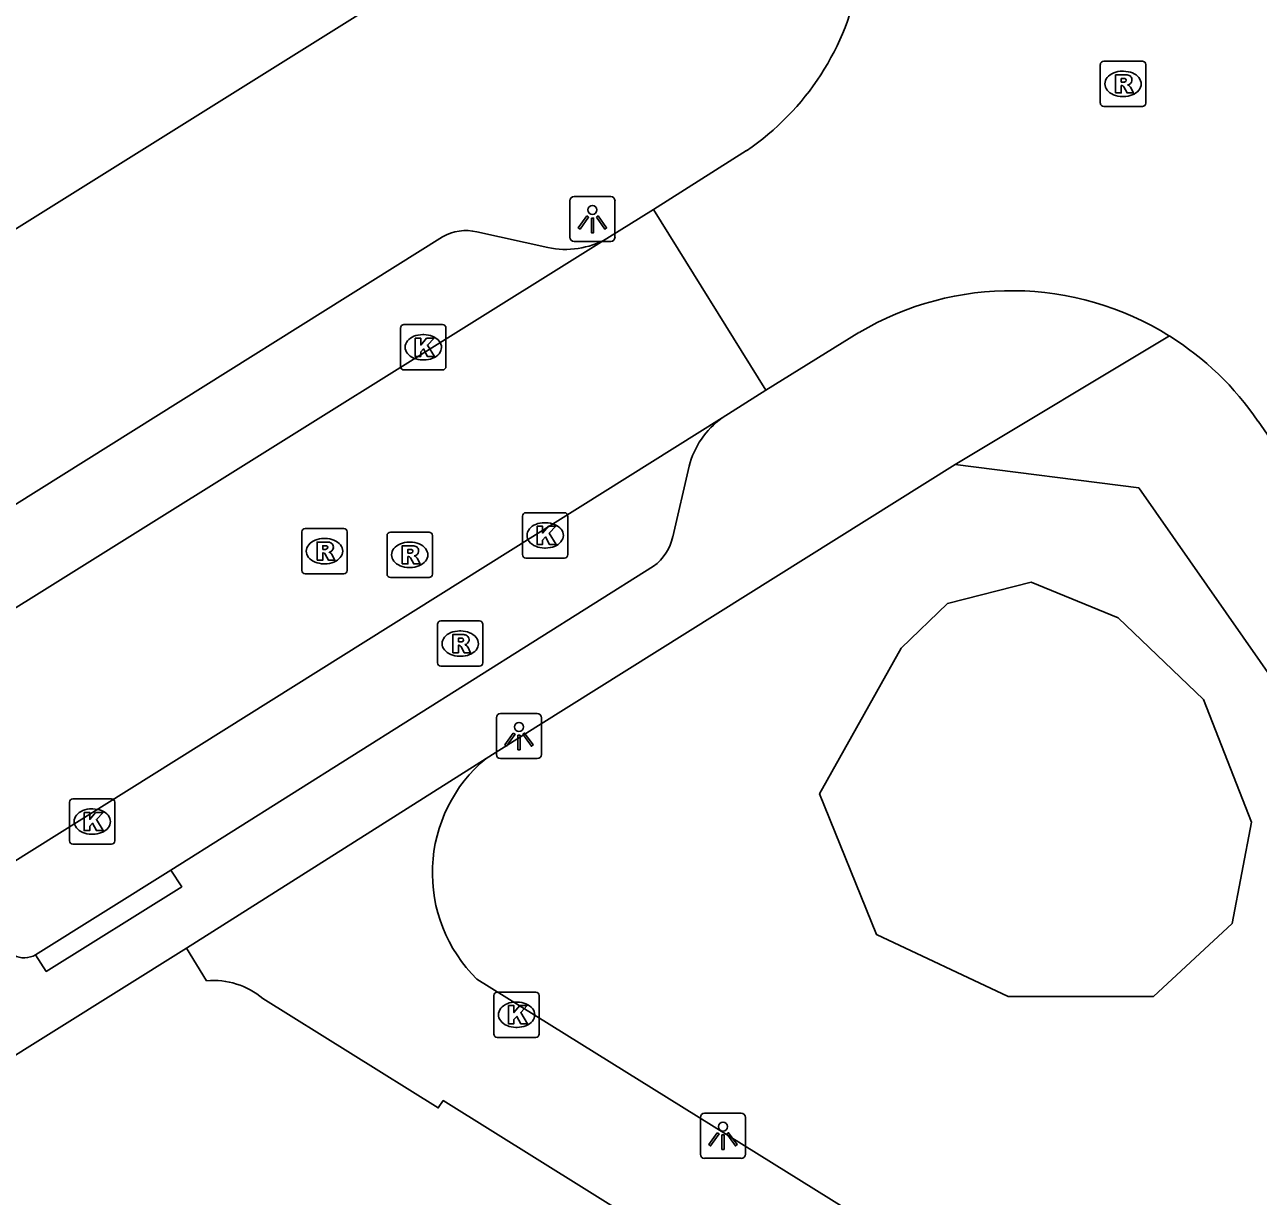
# Model space of a CAD drawing. Extents: x 159353 to 160616, y 385893 to 387321.
# Drawn here: x 159894.89 to 159922.1, y 386171.14 to 386197 of the extents above; entities that cross this region are included whole.
import ezdxf

# ---------------------------------------------------------------- set-up
doc = ezdxf.new("R2010")
doc.units = 0
for name, color, linetype in [('IMGEO_Groenvoorziening', 7, 'Continuous'), ('IMGEO_Kolk', 7, 'Continuous'), ('IMGEO_Lichtpunt', 7, 'Continuous'), ('IMGEO_Pand', 7, 'Continuous'), ('IMGEO_Rijbaan_lokaal_open', 7, 'Continuous'), ('IMGEO_Rioolput', 7, 'Continuous'), ('IMGEO_Voetpad_open', 7, 'Continuous')]:
    doc.layers.add(name, color=color, linetype=linetype)

msp = doc.modelspace()

# ---------------------------------------------------------------- linework, layer by layer
at = {"layer": 'IMGEO_Groenvoorziening'}
msp.add_lwpolyline([(159919.794, 386175.551), (159916.582, 386175.551), (159913.679, 386176.924), (159912.424, 386180.025), (159914.228, 386183.243), (159915.248, 386184.224), (159917.092, 386184.695), (159919.014, 386183.91), (159920.897, 386182.105), (159921.956, 386179.397), (159921.525, 386177.16), (159919.794, 386175.551)], dxfattribs=at)
at = {"layer": 'IMGEO_Kolk'}
for p, q in [((159903.18, 386189.453), (159903.18, 386190.305)), ((159903.255, 386190.379), (159904.107, 386190.379)), ((159904.181, 386190.305), (159904.181, 386189.453)), ((159903.668, 386190.159), (159903.693, 386190.159)), ((159903.691, 386189.599), (159903.666, 386189.599)), ((159904.107, 386189.379), (159903.255, 386189.379)), ((159905.944, 386186.229), (159906.796, 386186.229)), ((159905.869, 386185.303), (159905.869, 386186.155)), ((159906.357, 386186.009), (159906.382, 386186.009)), ((159906.87, 386186.155), (159906.87, 386185.303)), ((159906.38, 386185.449), (159906.355, 386185.449)), ((159906.796, 386185.229), (159905.944, 386185.229)), ((159895.876, 386178.987), (159895.876, 386179.839)), ((159895.951, 386179.913), (159896.803, 386179.913)), ((159896.364, 386179.693), (159896.389, 386179.693)), ((159896.877, 386179.839), (159896.877, 386178.987)), ((159896.387, 386179.133), (159896.362, 386179.133)), ((159896.803, 386178.913), (159895.951, 386178.913)), ((159905.238, 386174.724), (159905.238, 386175.576)), ((159905.313, 386175.65), (159906.165, 386175.65)), ((159906.239, 386175.576), (159906.239, 386174.724)), ((159905.726, 386175.43), (159905.751, 386175.43)), ((159905.749, 386174.87), (159905.724, 386174.87)), ((159906.165, 386174.65), (159905.313, 386174.65))]:
    msp.add_line(p, q, dxfattribs=at)
for points in [[(159903.18, 386189.453), (159903.18, 386190.305)], [(159903.255, 386190.379), (159904.107, 386190.379)], [(159904.181, 386190.305), (159904.181, 386189.453)], [(159903.501, 386190.079), (159903.624, 386190.079), (159903.624, 386189.928), (159903.754, 386190.079), (159903.918, 386190.079), (159903.772, 386189.928), (159903.925, 386189.679), (159903.773, 386189.679), (159903.688, 386189.843), (159903.624, 386189.776), (159903.624, 386189.679), (159903.501, 386189.679), (159903.501, 386190.079)], [(159904.107, 386189.379), (159903.255, 386189.379)], [(159905.944, 386186.229), (159906.796, 386186.229)], [(159905.869, 386185.303), (159905.869, 386186.155)], [(159906.19, 386185.929), (159906.313, 386185.929), (159906.313, 386185.778), (159906.443, 386185.929), (159906.607, 386185.929), (159906.461, 386185.778), (159906.614, 386185.529), (159906.462, 386185.529), (159906.377, 386185.693), (159906.313, 386185.626), (159906.313, 386185.529), (159906.19, 386185.529), (159906.19, 386185.929)], [(159906.87, 386186.155), (159906.87, 386185.303)], [(159906.796, 386185.229), (159905.944, 386185.229)], [(159895.876, 386178.987), (159895.876, 386179.839)], [(159895.951, 386179.913), (159896.803, 386179.913)], [(159896.877, 386179.839), (159896.877, 386178.987)], [(159896.197, 386179.613), (159896.32, 386179.613), (159896.32, 386179.462), (159896.45, 386179.613), (159896.614, 386179.613), (159896.468, 386179.462), (159896.621, 386179.213), (159896.469, 386179.213), (159896.384, 386179.377), (159896.32, 386179.31), (159896.32, 386179.213), (159896.197, 386179.213), (159896.197, 386179.613)], [(159896.803, 386178.913), (159895.951, 386178.913)], [(159905.238, 386174.724), (159905.238, 386175.576)], [(159905.313, 386175.65), (159906.165, 386175.65)], [(159906.239, 386175.576), (159906.239, 386174.724)], [(159905.559, 386175.35), (159905.682, 386175.35), (159905.682, 386175.199), (159905.812, 386175.35), (159905.976, 386175.35), (159905.83, 386175.199), (159905.983, 386174.95), (159905.831, 386174.95), (159905.746, 386175.114), (159905.682, 386175.047), (159905.682, 386174.95), (159905.559, 386174.95), (159905.559, 386175.35)], [(159906.165, 386174.65), (159905.313, 386174.65)]]:
    msp.add_lwpolyline(points, dxfattribs=at)
for centre, start, end in [((159903.257, 386190.303), 91.552, 178.448), ((159903.257, 386190.303), 91.552, 178.448), ((159904.105, 386190.303), 1.552, 88.448), ((159904.105, 386190.303), 1.552, 88.448), ((159903.257, 386189.455), 181.552, 268.448), ((159903.257, 386189.455), 181.552, 268.448), ((159904.105, 386189.455), 271.552, 358.448), ((159904.105, 386189.455), 271.552, 358.448), ((159905.946, 386186.153), 91.552, 178.448), ((159905.946, 386186.153), 91.552, 178.448), ((159906.794, 386186.153), 1.552, 88.448), ((159906.794, 386186.153), 1.552, 88.448), ((159905.946, 386185.305), 181.552, 268.448), ((159905.946, 386185.305), 181.552, 268.448), ((159906.794, 386185.305), 271.552, 358.448), ((159906.794, 386185.305), 271.552, 358.448), ((159895.953, 386179.837), 91.552, 178.448), ((159895.953, 386179.837), 91.552, 178.448), ((159896.801, 386179.837), 1.552, 88.448), ((159896.801, 386179.837), 1.552, 88.448), ((159895.953, 386178.989), 181.552, 268.448), ((159895.953, 386178.989), 181.552, 268.448), ((159896.801, 386178.989), 271.552, 358.448), ((159896.801, 386178.989), 271.552, 358.448), ((159905.315, 386175.574), 91.552, 178.448), ((159905.315, 386175.574), 91.552, 178.448), ((159906.163, 386175.574), 1.552, 88.448), ((159906.163, 386175.574), 1.552, 88.448), ((159905.315, 386174.726), 181.552, 268.448), ((159905.315, 386174.726), 181.552, 268.448), ((159906.163, 386174.726), 271.552, 358.448), ((159906.163, 386174.726), 271.552, 358.448)]:
    msp.add_arc(centre, 0.0765, start, end, dxfattribs=at)
for centre, major_axis, ratio, start_param, end_param in [((159903.667, 386189.879), (-0.387, 0.002), 0.722429, 4.712389, 7.853982), ((159903.692, 386189.879), (-0.39, 0.002), 0.717154, 1.570796, 4.712389), ((159906.356, 386185.729), (-0.387, 0.002), 0.722429, 4.712389, 7.853982), ((159906.381, 386185.729), (-0.39, 0.002), 0.717154, 1.570796, 4.712389), ((159896.363, 386179.413), (-0.387, 0.002), 0.722429, 4.712389, 7.853982), ((159896.388, 386179.413), (-0.39, 0.002), 0.717154, 1.570796, 4.712389), ((159905.725, 386175.15), (-0.387, 0.002), 0.722429, 4.712389, 7.853982), ((159905.75, 386175.15), (-0.39, 0.002), 0.717154, 1.570796, 4.712389)]:
    msp.add_ellipse(centre, major_axis=major_axis, ratio=ratio, start_param=start_param, end_param=end_param, dxfattribs=at)
at = {"layer": 'IMGEO_Lichtpunt'}
for p, q in [((159906.914, 386193.114), (159906.914, 386192.307)), ((159906.914, 386193.114), (159906.914, 386192.307)), ((159907.816, 386193.209), (159907.008, 386193.209)), ((159907.816, 386193.209), (159907.008, 386193.209)), ((159907.91, 386192.307), (159907.91, 386193.114)), ((159907.91, 386192.307), (159907.91, 386193.114)), ((159907.008, 386192.213), (159907.816, 386192.213)), ((159907.008, 386192.213), (159907.816, 386192.213)), ((159905.293, 386181.703), (159905.293, 386180.896)), ((159905.293, 386181.703), (159905.293, 386180.896)), ((159906.195, 386181.798), (159905.387, 386181.798)), ((159906.195, 386181.798), (159905.387, 386181.798)), ((159906.289, 386180.896), (159906.289, 386181.703)), ((159906.289, 386180.896), (159906.289, 386181.703)), ((159905.387, 386180.802), (159906.195, 386180.802)), ((159905.387, 386180.802), (159906.195, 386180.802)), ((159909.794, 386172.882), (159909.794, 386172.075)), ((159909.794, 386172.882), (159909.794, 386172.075)), ((159910.696, 386172.977), (159909.888, 386172.977)), ((159910.696, 386172.977), (159909.888, 386172.977)), ((159910.79, 386172.075), (159910.79, 386172.882)), ((159910.79, 386172.075), (159910.79, 386172.882)), ((159909.888, 386171.981), (159910.696, 386171.981)), ((159909.888, 386171.981), (159910.696, 386171.981))]:
    msp.add_line(p, q, dxfattribs=at)
for points in [[(159907.288, 386192.778), (159907.327, 386192.75), (159907.139, 386192.488), (159907.101, 386192.515), (159907.288, 386192.778)], [(159907.39, 386192.73), (159907.437, 386192.73), (159907.437, 386192.408), (159907.39, 386192.408), (159907.39, 386192.73)], [(159907.5, 386192.75), (159907.538, 386192.777), (159907.725, 386192.515), (159907.686, 386192.487), (159907.5, 386192.75)], [(159905.667, 386181.367), (159905.706, 386181.339), (159905.518, 386181.077), (159905.48, 386181.104), (159905.667, 386181.367)], [(159905.769, 386181.319), (159905.816, 386181.319), (159905.816, 386180.997), (159905.769, 386180.997), (159905.769, 386181.319)], [(159905.879, 386181.339), (159905.917, 386181.366), (159906.104, 386181.104), (159906.065, 386181.076), (159905.879, 386181.339)], [(159910.168, 386172.546), (159910.207, 386172.518), (159910.019, 386172.256), (159909.981, 386172.283), (159910.168, 386172.546)], [(159910.27, 386172.498), (159910.317, 386172.498), (159910.317, 386172.176), (159910.27, 386172.176), (159910.27, 386172.498)], [(159910.38, 386172.518), (159910.418, 386172.545), (159910.605, 386172.283), (159910.566, 386172.255), (159910.38, 386172.518)]]:
    msp.add_lwpolyline(points, dxfattribs=at)
for centre in [(159907.413, 386192.912), (159905.792, 386181.501), (159910.293, 386172.68)]:
    msp.add_circle(centre, 0.0994, dxfattribs=at)
for centre, start, end in [((159907.008, 386193.114), 90, 180), ((159907.008, 386193.114), 90, 180), ((159907.816, 386193.114), 0, 90), ((159907.816, 386193.114), 0, 90), ((159907.008, 386192.307), 180, 270), ((159907.008, 386192.307), 180, 270), ((159907.816, 386192.307), 270, 0), ((159907.816, 386192.307), 270, 360), ((159905.387, 386181.703), 90, 180), ((159905.387, 386181.703), 90, 180), ((159906.195, 386181.703), 0, 90), ((159906.195, 386181.703), 0, 90), ((159905.387, 386180.896), 180, 270), ((159905.387, 386180.896), 180, 270), ((159906.195, 386180.896), 270, 0), ((159906.195, 386180.896), 270, 360), ((159909.888, 386172.882), 90, 180), ((159909.888, 386172.882), 90, 180), ((159910.696, 386172.882), 0, 90), ((159910.696, 386172.882), 0, 90), ((159909.888, 386172.075), 180, 270), ((159909.888, 386172.075), 180, 270), ((159910.696, 386172.075), 270, 0), ((159910.696, 386172.075), 270, 360)]:
    msp.add_arc(centre, 0.0946, start, end, dxfattribs=at)
at = {"layer": 'IMGEO_Pand'}
msp.add_lwpolyline([(159903.24, 386197.844), (159862.318, 386172.259), (159861.631, 386171.83)], dxfattribs=at)
at = {"layer": 'IMGEO_Rijbaan_lokaal_open'}
for points in [[(159908.758, 386192.922), (159910.811, 386194.219)], [(159908.758, 386192.922), (159907.73, 386192.277)], [(159911.238, 386188.936), (159908.758, 386192.922)], [(159907.73, 386192.277), (159863.686, 386164.764)], [(159913.294, 386190.204), (159911.238, 386188.936)], [(159910.272, 386188.323), (159911.238, 386188.936)], [(159867.882, 386161.754), (159910.272, 386188.323)], [(159925.722, 386183.022), (159922.098, 386188.248)]]:
    msp.add_lwpolyline(points, dxfattribs=at)
for centre, radius, start, end in [((159907.51, 386199.089), 5.884, 304.1266, 36.0513), ((159916.658, 386184.555), 6.574, 57.9728, 120.7726), ((159916.673, 386184.568), 6.555, 34.1511, 58.03)]:
    msp.add_arc(centre, radius, start, end, dxfattribs=at)
at = {"layer": 'IMGEO_Rioolput'}
for p, q in [((159918.619, 386195.266), (159918.619, 386196.118)), ((159918.694, 386196.192), (159919.546, 386196.192)), ((159919.62, 386196.118), (159919.62, 386195.266)), ((159919.107, 386195.972), (159919.132, 386195.972)), ((159919.546, 386195.192), (159918.694, 386195.192)), ((159919.13, 386195.412), (159919.105, 386195.412)), ((159901, 386184.955), (159901, 386185.807)), ((159901.075, 386185.881), (159901.927, 386185.881)), ((159901.488, 386185.661), (159901.513, 386185.661)), ((159902.001, 386185.807), (159902.001, 386184.955)), ((159902.88, 386184.873), (159902.88, 386185.725)), ((159902.955, 386185.799), (159903.807, 386185.799)), ((159903.881, 386185.725), (159903.881, 386184.873)), ((159903.368, 386185.579), (159903.393, 386185.579)), ((159901.511, 386185.101), (159901.486, 386185.101)), ((159901.927, 386184.881), (159901.075, 386184.881)), ((159903.391, 386185.019), (159903.366, 386185.019)), ((159903.807, 386184.799), (159902.955, 386184.799)), ((159903.995, 386182.914), (159903.995, 386183.766)), ((159904.07, 386183.84), (159904.922, 386183.84)), ((159904.996, 386183.766), (159904.996, 386182.914)), ((159904.483, 386183.62), (159904.508, 386183.62)), ((159904.506, 386183.06), (159904.481, 386183.06)), ((159904.922, 386182.84), (159904.07, 386182.84))]:
    msp.add_line(p, q, dxfattribs=at)
for points in [[(159918.619, 386195.266), (159918.619, 386196.118)], [(159918.694, 386196.192), (159919.546, 386196.192)], [(159919.62, 386196.118), (159919.62, 386195.266)], [(159919.208, 386195.89), (159918.956, 386195.892), (159918.956, 386195.492)], [(159919.134, 386195.811), (159919.08, 386195.811), (159919.08, 386195.73)], [(159919.08, 386195.73), (159919.132, 386195.73)], [(159918.956, 386195.492), (159919.08, 386195.492), (159919.08, 386195.654), (159919.091, 386195.654)], [(159919.138, 386195.625), (159919.209, 386195.492), (159919.349, 386195.492), (159919.284, 386195.618)], [(159919.546, 386195.192), (159918.694, 386195.192)], [(159901, 386184.955), (159901, 386185.807)], [(159901.075, 386185.881), (159901.927, 386185.881)], [(159902.001, 386185.807), (159902.001, 386184.955)], [(159902.88, 386184.873), (159902.88, 386185.725)], [(159902.955, 386185.799), (159903.807, 386185.799)], [(159903.881, 386185.725), (159903.881, 386184.873)], [(159901.589, 386185.579), (159901.337, 386185.581), (159901.337, 386185.181)], [(159901.515, 386185.5), (159901.461, 386185.5), (159901.461, 386185.419)], [(159901.461, 386185.419), (159901.513, 386185.419)], [(159903.469, 386185.497), (159903.217, 386185.499), (159903.217, 386185.099)], [(159903.395, 386185.418), (159903.341, 386185.418), (159903.341, 386185.337)], [(159901.337, 386185.181), (159901.461, 386185.181), (159901.461, 386185.343), (159901.472, 386185.343)], [(159901.519, 386185.314), (159901.59, 386185.181), (159901.73, 386185.181), (159901.665, 386185.307)], [(159903.217, 386185.099), (159903.341, 386185.099), (159903.341, 386185.261), (159903.352, 386185.261)], [(159903.341, 386185.337), (159903.393, 386185.337)], [(159903.399, 386185.232), (159903.47, 386185.099), (159903.61, 386185.099), (159903.545, 386185.225)], [(159901.927, 386184.881), (159901.075, 386184.881)], [(159903.807, 386184.799), (159902.955, 386184.799)], [(159903.995, 386182.914), (159903.995, 386183.766)], [(159904.07, 386183.84), (159904.922, 386183.84)], [(159904.996, 386183.766), (159904.996, 386182.914)], [(159904.584, 386183.538), (159904.332, 386183.54), (159904.332, 386183.14)], [(159904.332, 386183.14), (159904.456, 386183.14), (159904.456, 386183.302), (159904.467, 386183.302)], [(159904.51, 386183.459), (159904.456, 386183.459), (159904.456, 386183.378)], [(159904.456, 386183.378), (159904.508, 386183.378)], [(159904.514, 386183.273), (159904.585, 386183.14), (159904.725, 386183.14), (159904.66, 386183.266)], [(159904.922, 386182.84), (159904.07, 386182.84)]]:
    msp.add_lwpolyline(points, dxfattribs=at)
for centre, radius, start, end in [((159918.696, 386196.116), 0.0765, 91.552, 178.448), ((159918.696, 386196.116), 0.0765, 91.552, 178.448), ((159919.544, 386196.116), 0.0765, 1.552, 88.448), ((159919.544, 386196.116), 0.0765, 1.552, 88.448), ((159919.116, 386195.919), 0.19, 274.7715, 282.9687), ((159919.14, 386195.715), 0.0964, 77.0061, 93.1865), ((159919.154, 386195.772), 0.0378, 276.6634, 79.6772), ((159919.207, 386195.78), 0.109, 350.3612, 89.416), ((159919.205, 386195.78), 0.112, 277.5842, 350.9817), ((159919.09, 386195.601), 0.0533, 26.0293, 88.6989), ((159919.189, 386195.565), 0.108, 29.5134, 73.7905), ((159918.696, 386195.268), 0.0765, 181.552, 268.448), ((159918.696, 386195.268), 0.0765, 181.552, 268.448), ((159919.544, 386195.268), 0.0765, 271.552, 358.448), ((159919.544, 386195.268), 0.0765, 271.552, 358.448), ((159901.077, 386185.805), 0.0765, 91.552, 178.448), ((159901.077, 386185.805), 0.0765, 91.552, 178.448), ((159901.925, 386185.805), 0.0765, 1.552, 88.448), ((159901.925, 386185.805), 0.0765, 1.552, 88.448), ((159902.957, 386185.723), 0.0765, 91.552, 178.448), ((159902.957, 386185.723), 0.0765, 91.552, 178.448), ((159903.805, 386185.723), 0.0765, 1.552, 88.448), ((159903.805, 386185.723), 0.0765, 1.552, 88.448), ((159901.497, 386185.608), 0.19, 274.7715, 282.9687), ((159901.521, 386185.404), 0.0964, 77.0061, 93.1865), ((159901.535, 386185.461), 0.0378, 276.6634, 79.6772), ((159901.588, 386185.469), 0.109, 350.3612, 89.416), ((159901.586, 386185.469), 0.112, 277.5842, 350.9817), ((159903.401, 386185.322), 0.0964, 77.0061, 93.1865), ((159903.415, 386185.379), 0.0378, 276.6634, 79.6772), ((159903.468, 386185.387), 0.109, 350.3612, 89.416), ((159903.466, 386185.387), 0.112, 277.5842, 350.9817), ((159901.471, 386185.29), 0.0533, 26.0293, 88.6989), ((159901.57, 386185.254), 0.108, 29.5134, 73.7905), ((159903.351, 386185.208), 0.0533, 26.0293, 88.6989), ((159903.377, 386185.526), 0.19, 274.7715, 282.9687), ((159903.45, 386185.172), 0.108, 29.5134, 73.7905), ((159901.077, 386184.957), 0.0765, 181.552, 268.448), ((159901.077, 386184.957), 0.0765, 181.552, 268.448), ((159901.925, 386184.957), 0.0765, 271.552, 358.448), ((159901.925, 386184.957), 0.0765, 271.552, 358.448), ((159902.957, 386184.875), 0.0765, 181.552, 268.448), ((159902.957, 386184.875), 0.0765, 181.552, 268.448), ((159903.805, 386184.875), 0.0765, 271.552, 358.448), ((159903.805, 386184.875), 0.0765, 271.552, 358.448), ((159904.072, 386183.764), 0.0765, 91.552, 178.448), ((159904.072, 386183.764), 0.0765, 91.552, 178.448), ((159904.92, 386183.764), 0.0765, 1.552, 88.448), ((159904.92, 386183.764), 0.0765, 1.552, 88.448), ((159904.583, 386183.428), 0.109, 350.3612, 89.416), ((159904.466, 386183.249), 0.0533, 26.0293, 88.6989), ((159904.492, 386183.567), 0.19, 274.7715, 282.9687), ((159904.516, 386183.363), 0.0964, 77.0061, 93.1865), ((159904.53, 386183.42), 0.0378, 276.6634, 79.6772), ((159904.581, 386183.428), 0.112, 277.5842, 350.9817), ((159904.565, 386183.213), 0.108, 29.5134, 73.7905), ((159904.072, 386182.916), 0.0765, 181.552, 268.448), ((159904.072, 386182.916), 0.0765, 181.552, 268.448), ((159904.92, 386182.916), 0.0765, 271.552, 358.448), ((159904.92, 386182.916), 0.0765, 271.552, 358.448)]:
    msp.add_arc(centre, radius, start, end, dxfattribs=at)
for centre, major_axis, ratio, start_param, end_param in [((159919.106, 386195.692), (-0.387, 0.002), 0.722429, 4.712389, 7.853982), ((159919.131, 386195.692), (-0.39, 0.002), 0.717154, 1.570796, 4.712389), ((159901.487, 386185.381), (-0.387, 0.002), 0.722429, 4.712389, 7.853982), ((159901.512, 386185.381), (-0.39, 0.002), 0.717154, 1.570796, 4.712389), ((159903.367, 386185.299), (-0.387, 0.002), 0.722429, 4.712389, 7.853982), ((159903.392, 386185.299), (-0.39, 0.002), 0.717154, 1.570796, 4.712389), ((159904.482, 386183.34), (-0.387, 0.002), 0.722429, 4.712389, 7.853982), ((159904.507, 386183.34), (-0.39, 0.002), 0.717154, 1.570796, 4.712389)]:
    msp.add_ellipse(centre, major_axis=major_axis, ratio=ratio, start_param=start_param, end_param=end_param, dxfattribs=at)
at = {"layer": 'IMGEO_Voetpad_open'}
for points in [[(159864.259, 386165.766), (159864.604, 386167.306), (159864.784, 386167.671), (159904.106, 386192.314)], [(159904.865, 386192.424), (159906.427, 386192.082)], [(159915.414, 386187.292), (159920.144, 386190.129)], [(159915.414, 386187.292), (159919.465, 386186.776), (159936.608, 386162.243), (159937.142, 386161.478), (159940.626, 386156.491), (159940.19, 386155.797), (159939.355, 386154.471), (159904.863, 386175.937)], [(159905.065, 386180.808), (159906.222, 386181.533), (159915.414, 386187.292)], [(159909.545, 386187.255), (159909.185, 386185.7)], [(159908.76, 386185.047), (159898.113, 386178.343)], [(159898.457, 386176.619), (159905.065, 386180.808)], [(159898.113, 386178.343), (159898.353, 386177.973), (159895.36, 386176.104), (159895.127, 386176.474)], [(159895.127, 386176.474), (159898.113, 386178.343)], [(159898.457, 386176.619), (159857.761, 386151.157)], [(159898.899, 386175.898), (159898.457, 386176.619)], [(159904.513, 386148.252), (159916.642, 386155.476), (159920.506, 386161.777), (159921.061, 386162.682), (159904.122, 386173.254), (159904.012, 386173.093), (159900.14, 386175.506)]]:
    msp.add_lwpolyline(points, dxfattribs=at)
for centre, radius, start, end in [((159904.619, 386191.446), 1.009, 75.9031, 120.5895), ((159906.822, 386193.897), 1.857, 257.7333, 299.2895), ((159911.403, 386186.771), 1.92, 126.0985, 165.4144), ((159908.133, 386185.92), 1.075, 305.6892, 348.1953), ((159907.17, 386178.281), 3.289, 129.7969, 225.4537), ((159894.877, 386176.9), 0.494, 241.9425, 300.4296), ((159899.06, 386174.247), 1.658, 49.367, 95.573)]:
    msp.add_arc(centre, radius, start, end, dxfattribs=at)

doc.saveas('drawing.dxf')
